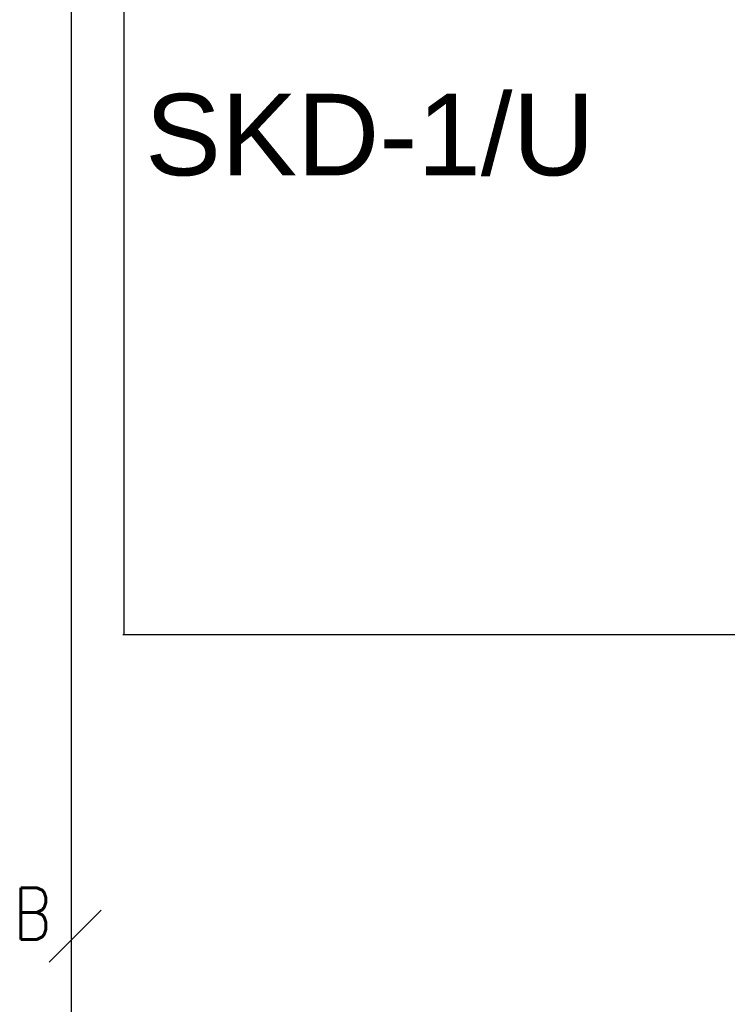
# Model space of a CAD drawing. Header units: millimetres. Extents: x -7023 to 53801, y 9849 to 33561.
# Tile 502 of 537: x 29391 to 29593, y 28471 to 28752. Entities that reach past the tile are written whole.
import ezdxf
from ezdxf.enums import TextEntityAlignment as Align

# ---------------------------------------------------------------- set-up
doc = ezdxf.new("R2010")
doc.units = ezdxf.units.MM
doc.layers.add('IE_SKD', color=6, linetype='Continuous')
doc.layers.add('IE_VSS', color=6, linetype='Continuous')
doc.styles.add('SIMPLEX', font='simplex.shx', dxfattribs={"width": 0.8, "height": 2})
doc.styles.get("Standard").update_dxf_attribs({"font": 'arial.ttf'})

msp = doc.modelspace()

# ---------------------------------------------------------------- linework, layer by layer
at = {"layer": 'IE_SKD', "color": 5}
for p, q in [((29406.18, 28576.96, 346.72), (29406.18, 28761.06, 346.72)), ((29421.22, 28576.96, 346.72), (29421.22, 28761.06, 346.72)), ((29406.18, 28392.86, 346.72), (29406.18, 28576.96, 346.72)), ((29420.88, 28576.96, 346.72), (30503.27, 28576.96, 346.72))]:
    msp.add_line(p, q, dxfattribs=at)
at = {"layer": 'IE_VSS', "color": 5, "elevation": 1202.97}
msp.add_lwpolyline([(29399.82, 28483.46), (29414.66, 28498.3)], dxfattribs=at)

# ---------------------------------------------------------------- texts
at = {"layer": 'IE_SKD', "linetype": 'Continuous'}
msp.add_text('SKD-1/U', height=23.27, dxfattribs=at).set_placement((29427.19, 28731.23, 1545.47), align=Align.TOP_LEFT)
at = {"layer": 'IE_VSS', "color": 5, "style": 'SIMPLEX', "width": 0.8}
msp.add_text('B', height=14.77, dxfattribs=at).set_placement((29400.42, 28489.92, 1202.97), align=Align.RIGHT)

doc.saveas('drawing.dxf')
